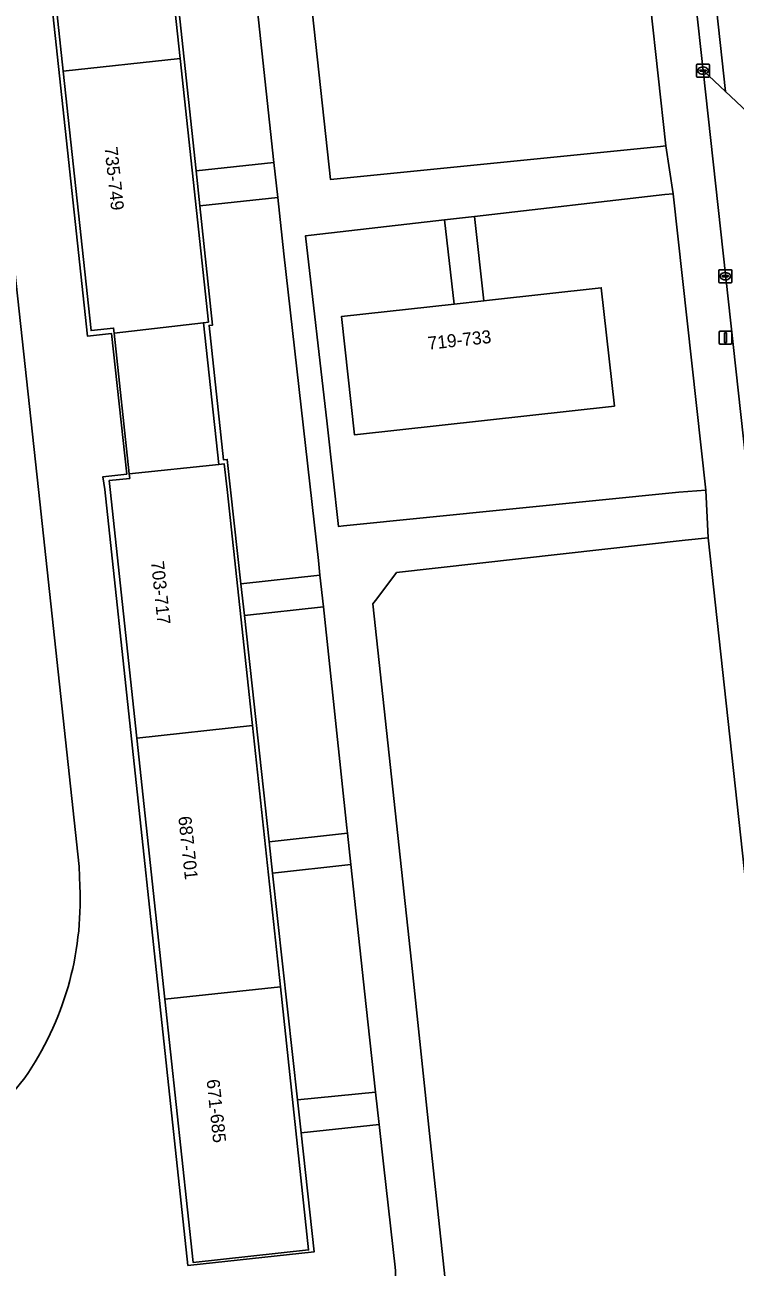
# Model space of a CAD drawing. Extents: x 160023 to 161302, y 384750 to 385707.
# Drawn here: x 161189.6 to 161244.2, y 384940.3 to 385035.7 of the extents above; entities that cross this region are included whole.
import ezdxf

# ---------------------------------------------------------------- set-up
doc = ezdxf.new("R2010")
doc.units = 0
for name, color, linetype in [('IMGEO_Fietspad_gesloten', 7, 'Continuous'), ('IMGEO_Groenvoorziening', 7, 'Continuous'), ('IMGEO_Kolk', 7, 'Continuous'), ('IMGEO_Lichtmast', 7, 'Continuous'), ('IMGEO_Pand', 7, 'Continuous'), ('IMGEO_Pand_nummerreeks', 7, 'Continuous'), ('IMGEO_Rijbaan_lokaal_gesloten', 7, 'Continuous'), ('IMGEO_Rijbaan_regionaal_open', 7, 'Continuous'), ('IMGEO_Voetpad_open', 7, 'Continuous')]:
    doc.layers.add(name, color=color, linetype=linetype)

msp = doc.modelspace()

# ---------------------------------------------------------------- linework, layer by layer
at = {"layer": 'IMGEO_Fietspad_gesloten'}
msp.add_lwpolyline([(161246.829, 385027.439), (161243.484, 385030.562), (161241.761, 385032.172), (161245.057, 385002.255)], dxfattribs=at)
at = {"layer": 'IMGEO_Groenvoorziening'}
for points in [[(161196.29, 385011.969), (161194.438, 385011.77), (161187.94, 385072.263), (161197.542, 385073.294), (161198.496, 385064.415), (161204.439, 385065.194), (161202.798, 385080.42), (161182.17, 385078.196), (161190.658, 385000), (161193.802, 384971.036), (161193.848, 384969.502)], [(161218.091, 384940.269), (161217.217, 384947.962), (161216.857, 384951.237), (161210.855, 384950.58), (161211.856, 384941.442), (161202.161, 384940.401), (161195.761, 385000), (161195.624, 385000.98), (161197.45, 385001.176), (161196.29, 385011.969)], [(161242.159, 384996.294), (161240.379, 384996.103), (161218.201, 384993.615), (161216.672, 384991.597), (161216.386, 384991.219), (161219.357, 384963.691), (161220.787, 384950.054), (161222.019, 384938.609), (161222.359, 384935.454)], [(161247.84, 384944.085), (161242.159, 384996.294)], [(161189.619, 384954.815), (161185.041, 384949.185), (161166.705, 384928.52), (161166.733, 384928.263), (161212.578, 384933.342)]]:
    msp.add_lwpolyline(points, dxfattribs=at)
for points in [[(161234.441, 385067.547), (161208.652, 385064.815), (161213.108, 385023.82), (161238.479, 385026.345), (161238.901, 385026.381), (161237.122, 385042.558)], [(161206.913, 385042.299), (161200.939, 385041.657), (161202.784, 385024.483), (161208.773, 385025.125)], [(161209.065, 385022.433), (161203.073, 385021.789), (161204.057, 385012.629), (161203.788, 385012.601), (161204.898, 385002.273), (161205.186, 385002.304), (161206.233, 384992.752), (161212.312, 384993.42), (161212.191, 384994.557), (161209.534, 385018.103)], [(161239.468, 385022.719), (161238.823, 385022.65), (161224.192, 385020.977), (161224.909, 385014.495), (161225.35, 385014.544), (161233.937, 385015.492), (161234.942, 385006.398), (161214.976, 385004.193), (161213.972, 385013.287), (161222.629, 385014.243), (161221.885, 385020.713), (161211.64, 385019.541), (161211.201, 385019.491), (161212.855, 385005.044), (161213.727, 384997.159), (161214.111, 384997.198), (161239.912, 384999.798), (161241.987, 384999.942)], [(161212.57, 384990.988), (161206.5, 384990.323), (161208.404, 384972.945), (161214.419, 384973.604), (161214.376, 384974.008)], [(161214.68, 384971.201), (161208.667, 384970.542), (161210.578, 384953.111), (161216.584, 384953.719), (161215.862, 384960.288)]]:
    msp.add_lwpolyline(points, close=True, dxfattribs=at)
for centre, radius, start, end in [((161169.985, 384968.421), 23.888, 325.27926, 2.59411), ((161213.165, 384939.772), 4.951, 313.88303, 5.75742)]:
    msp.add_arc(centre, radius, start, end, dxfattribs=at)
at = {"layer": 'IMGEO_Kolk'}
for p, q in [((161241.26, 385031.746), (161241.26, 385032.598)), ((161241.335, 385032.672), (161242.187, 385032.672)), ((161241.519, 385032.166), (161241.519, 385032.178)), ((161241.957, 385032.129), (161241.559, 385032.129)), ((161241.562, 385032.215), (161241.96, 385032.215)), ((161241.771, 385031.892), (161241.746, 385031.892)), ((161241.748, 385032.452), (161241.773, 385032.452)), ((161242.003, 385032.178), (161242.003, 385032.166)), ((161242.261, 385032.598), (161242.261, 385031.746)), ((161242.187, 385031.672), (161241.335, 385031.672)), ((161242.97, 385015.955), (161242.97, 385016.807)), ((161243.045, 385016.881), (161243.897, 385016.881)), ((161243.458, 385016.661), (161243.483, 385016.661)), ((161243.971, 385016.807), (161243.971, 385015.955)), ((161243.897, 385015.881), (161243.045, 385015.881)), ((161243.229, 385016.375), (161243.229, 385016.387)), ((161243.667, 385016.338), (161243.269, 385016.338)), ((161243.272, 385016.424), (161243.67, 385016.424)), ((161243.481, 385016.101), (161243.456, 385016.101)), ((161243.713, 385016.387), (161243.713, 385016.375))]:
    msp.add_line(p, q, dxfattribs=at)
for points in [[(161241.26, 385031.746), (161241.26, 385032.598)], [(161241.335, 385032.672), (161242.187, 385032.672)], [(161242.261, 385032.598), (161242.261, 385031.746)], [(161242.187, 385031.672), (161241.335, 385031.672)], [(161242.97, 385015.955), (161242.97, 385016.807)], [(161243.045, 385016.881), (161243.897, 385016.881)], [(161243.971, 385016.807), (161243.971, 385015.955)], [(161243.897, 385015.881), (161243.045, 385015.881)]]:
    msp.add_lwpolyline(points, dxfattribs=at)
for centre, radius, start, end in [((161241.337, 385032.596), 0.0765, 91.55205, 178.44795), ((161241.337, 385032.596), 0.0765, 91.55205, 178.44795), ((161241.559, 385032.175), 0.0403, 85.87752, 175.75265), ((161241.556, 385032.165), 0.0366, 178.93798, 274.71019), ((161241.96, 385032.172), 0.043, 264.86636, 352.45326), ((161241.964, 385032.177), 0.0386, 1.73085, 96.63898), ((161242.185, 385032.596), 0.0765, 1.55205, 88.44795), ((161242.185, 385032.596), 0.0765, 1.55205, 88.44795), ((161241.337, 385031.748), 0.0765, 181.55205, 268.44795), ((161241.337, 385031.748), 0.0765, 181.55205, 268.44795), ((161242.185, 385031.748), 0.0765, 271.55205, 358.44795), ((161242.185, 385031.748), 0.0765, 271.55205, 358.44795), ((161243.047, 385016.805), 0.0765, 91.55205, 178.44795), ((161243.047, 385016.805), 0.0765, 91.55205, 178.44795), ((161243.895, 385016.805), 0.0765, 1.55205, 88.44795), ((161243.895, 385016.805), 0.0765, 1.55205, 88.44795), ((161243.047, 385015.957), 0.0765, 181.55205, 268.44795), ((161243.047, 385015.957), 0.0765, 181.55205, 268.44795), ((161243.269, 385016.384), 0.0403, 85.87752, 175.75265), ((161243.266, 385016.374), 0.0366, 178.93798, 274.71019), ((161243.67, 385016.381), 0.043, 264.86636, 352.45326), ((161243.674, 385016.386), 0.0386, 1.73085, 96.63898), ((161243.895, 385015.957), 0.0765, 271.55205, 358.44795), ((161243.895, 385015.957), 0.0765, 271.55205, 358.44795)]:
    msp.add_arc(centre, radius, start, end, dxfattribs=at)
for centre, major_axis, ratio, start_param, end_param in [((161241.747, 385032.172), (-0.387, 0.002), 0.722429, 4.712389, 7.853982), ((161241.772, 385032.172), (-0.39, 0.002), 0.717154, 1.570796, 4.712389), ((161243.457, 385016.381), (-0.387, 0.002), 0.722429, 4.712389, 7.853982), ((161243.482, 385016.381), (-0.39, 0.002), 0.717154, 1.570796, 4.712389)]:
    msp.add_ellipse(centre, major_axis=major_axis, ratio=ratio, start_param=start_param, end_param=end_param, dxfattribs=at)
at = {"layer": 'IMGEO_Lichtmast'}
for p, q in [((161242.99, 385011.265), (161242.99, 385012.065)), ((161242.99, 385012.065), (161242.99, 385011.265)), ((161243.09, 385012.165), (161243.88, 385012.165)), ((161243.88, 385012.165), (161243.09, 385012.165)), ((161243.98, 385012.065), (161243.98, 385011.265)), ((161243.98, 385011.265), (161243.98, 385012.065)), ((161243.88, 385011.165), (161243.09, 385011.165)), ((161243.09, 385011.165), (161243.88, 385011.165))]:
    msp.add_line(p, q, dxfattribs=at)
msp.add_lwpolyline([(161243.41, 385012.04), (161243.56, 385012.04), (161243.56, 385011.29), (161243.41, 385011.29), (161243.41, 385012.04)], dxfattribs=at)
for centre, start, end in [((161243.09, 385012.065), 90, 180), ((161243.09, 385012.065), 90, 180), ((161243.88, 385012.065), 0, 90), ((161243.88, 385012.065), 360, 90), ((161243.09, 385011.265), 180, 270), ((161243.09, 385011.265), 180, 270), ((161243.88, 385011.265), 270, 0), ((161243.88, 385011.265), 270, 0)]:
    msp.add_arc(centre, 0.1, start, end, dxfattribs=at)
at = {"layer": 'IMGEO_Pand'}
for points in [[(161192.576, 385032.131), (161201.564, 385033.097), (161199.421, 385053.049), (161190.433, 385052.084)], [(161194.716, 385012.208), (161196.447, 385012.394), (161196.49, 385011.993), (161203.351, 385012.811), (161203.739, 385012.853), (161201.564, 385033.097), (161192.576, 385032.131)], [(161233.937, 385015.492), (161225.35, 385014.544), (161224.909, 385014.495), (161222.629, 385014.243), (161213.972, 385013.287), (161214.976, 385004.193), (161234.942, 385006.398)], [(161197.649, 385001.197), (161204.522, 385001.914), (161203.351, 385012.811), (161196.49, 385011.993)], [(161197.686, 385000.855), (161196.107, 385000.685), (161196.181, 385000), (161198.231, 384980.909), (161207.111, 384981.862), (161205.163, 385000), (161204.952, 385001.96), (161204.522, 385001.914), (161197.649, 385001.197)], [(161200.387, 384960.84), (161209.266, 384961.794), (161207.111, 384981.862), (161198.231, 384980.909)], [(161202.556, 384940.639), (161211.436, 384941.593), (161209.266, 384961.794), (161200.387, 384960.84)]]:
    msp.add_lwpolyline(points, close=True, dxfattribs=at)
at = {"layer": 'IMGEO_Rijbaan_lokaal_gesloten'}
msp.add_lwpolyline([(161219.639, 385250), (161216.142, 385281.926), (161215.796, 385285.125), (161214.309, 385285.046), (161214.364, 385284.554), (161215.935, 385270.003), (161218.085, 385250.675), (161218.155, 385250), (161218.17, 385249.861), (161219.775, 385234.916), (161219.818, 385234.675), (161223.784, 385198.892), (161240.581, 385042.856), (161241.761, 385032.172), (161243.484, 385030.562), (161237.035, 385089.87), (161231.678, 385139.179)], close=True, dxfattribs=at)
at = {"layer": 'IMGEO_Rijbaan_regionaal_open'}
msp.add_lwpolyline([(161216.781, 385290.428), (161215.796, 385285.125), (161216.142, 385281.926), (161219.639, 385250), (161231.678, 385139.179), (161237.035, 385089.87), (161243.484, 385030.562), (161246.829, 385027.439), (161246.897, 385027.375), (161247.859, 385026.228)], dxfattribs=at)
at = {"layer": 'IMGEO_Voetpad_open'}
for points in [[(161217.335, 385238.475), (161216.551, 385232.195), (161218.529, 385213.807), (161219.033, 385209.803), (161220.16, 385198.802), (161223.346, 385169.031), (161223.82, 385165.053), (161226.122, 385144.203), (161226.282, 385142.751), (161226.676, 385138.631), (161227.79, 385128.541), (161229.707, 385111.17), (161231.17, 385097.917), (161231.624, 385093.818), (161233.967, 385071.696), (161234.441, 385067.547), (161237.122, 385042.558), (161238.901, 385026.381), (161239.468, 385022.719), (161241.987, 384999.942), (161242.159, 384996.294), (161247.84, 384944.085)], [(161245.057, 385002.255), (161241.761, 385032.172), (161240.581, 385042.856), (161223.784, 385198.892), (161219.818, 385234.675)], [(161193.848, 384969.502), (161193.802, 384971.036), (161190.658, 385000), (161182.17, 385078.196), (161181.958, 385080.115), (161168.925, 385199.402)], [(161187.94, 385072.263), (161194.438, 385011.77), (161196.29, 385011.969), (161197.45, 385001.176), (161195.624, 385000.98), (161195.761, 385000), (161202.161, 384940.401), (161211.856, 384941.442), (161210.855, 384950.58), (161210.578, 384953.111), (161208.667, 384970.542), (161208.404, 384972.945), (161206.5, 384990.323), (161206.233, 384992.752), (161205.186, 385002.304), (161204.898, 385002.273), (161203.788, 385012.601), (161204.057, 385012.629), (161203.073, 385021.789), (161202.784, 385024.483), (161200.939, 385041.657)], [(161222.359, 384935.454), (161222.019, 384938.609), (161220.787, 384950.054), (161219.357, 384963.691), (161216.386, 384991.219), (161216.672, 384991.597), (161218.201, 384993.615), (161240.379, 384996.103), (161242.159, 384996.294), (161241.987, 384999.942), (161239.912, 384999.798), (161214.111, 384997.198), (161213.727, 384997.159), (161212.855, 385005.044), (161211.201, 385019.491), (161211.64, 385019.541), (161221.885, 385020.713), (161224.192, 385020.977), (161238.823, 385022.65), (161239.468, 385022.719), (161238.901, 385026.381), (161238.479, 385026.345), (161213.108, 385023.82), (161208.652, 385064.815)], [(161206.913, 385042.299), (161208.773, 385025.125), (161209.065, 385022.433), (161209.534, 385018.103), (161212.191, 384994.557), (161212.312, 384993.42), (161212.57, 384990.988), (161214.376, 384974.008), (161214.419, 384973.604), (161214.68, 384971.201), (161215.862, 384960.288), (161216.584, 384953.719), (161216.857, 384951.237), (161217.217, 384947.962), (161218.091, 384940.269)], [(161170.57, 384890.487), (161170.066, 384895.072), (161167.201, 384923.926), (161166.733, 384928.263), (161166.705, 384928.52), (161185.041, 384949.185), (161189.619, 384954.815)]]:
    msp.add_lwpolyline(points, dxfattribs=at)
for points in [[(161197.281, 385072.972), (161199.421, 385053.049), (161201.564, 385033.097), (161203.739, 385012.853), (161203.351, 385012.811), (161204.522, 385001.914), (161204.952, 385001.96), (161205.163, 385000), (161207.111, 384981.862), (161209.266, 384961.794), (161211.436, 384941.593), (161202.556, 384940.639), (161200.387, 384960.84), (161198.231, 384980.909), (161196.181, 385000), (161196.107, 385000.685), (161197.686, 385000.855), (161197.649, 385001.197), (161196.49, 385011.993), (161196.447, 385012.394), (161194.716, 385012.208), (161192.576, 385032.131), (161190.433, 385052.084), (161188.293, 385072.006)], [(161208.773, 385025.125), (161202.784, 385024.483), (161203.073, 385021.789), (161209.065, 385022.433)], [(161224.192, 385020.977), (161221.885, 385020.713), (161222.629, 385014.243), (161224.909, 385014.495)], [(161212.312, 384993.42), (161206.233, 384992.752), (161206.5, 384990.323), (161212.57, 384990.988)], [(161214.419, 384973.604), (161208.404, 384972.945), (161208.667, 384970.542), (161214.68, 384971.201)], [(161216.584, 384953.719), (161210.578, 384953.111), (161210.855, 384950.58), (161216.857, 384951.237)]]:
    msp.add_lwpolyline(points, close=True, dxfattribs=at)
for centre, radius, start, end in [((161169.985, 384968.421), 23.888, 325.27926, 2.59411), ((161213.165, 384939.772), 4.951, 313.88303, 5.75742)]:
    msp.add_arc(centre, radius, start, end, dxfattribs=at)

# ---------------------------------------------------------------- texts
at = {"layer": 'IMGEO_Pand_nummerreeks'}
for s, rotation, p in [('735-749', 276.13073, (161195.74, 385026.269)), ('719-733', 6.30254, (161220.648, 385010.724)), ('703-717', 276.12971, (161199.31, 384994.46)), ('687-701', 276.12971, (161201.415, 384974.861)), ('671-685', 276.12971, (161203.585, 384954.654))]:
    msp.add_text(s, height=1, rotation=rotation, dxfattribs=at).set_placement(p)

doc.saveas('drawing.dxf')
